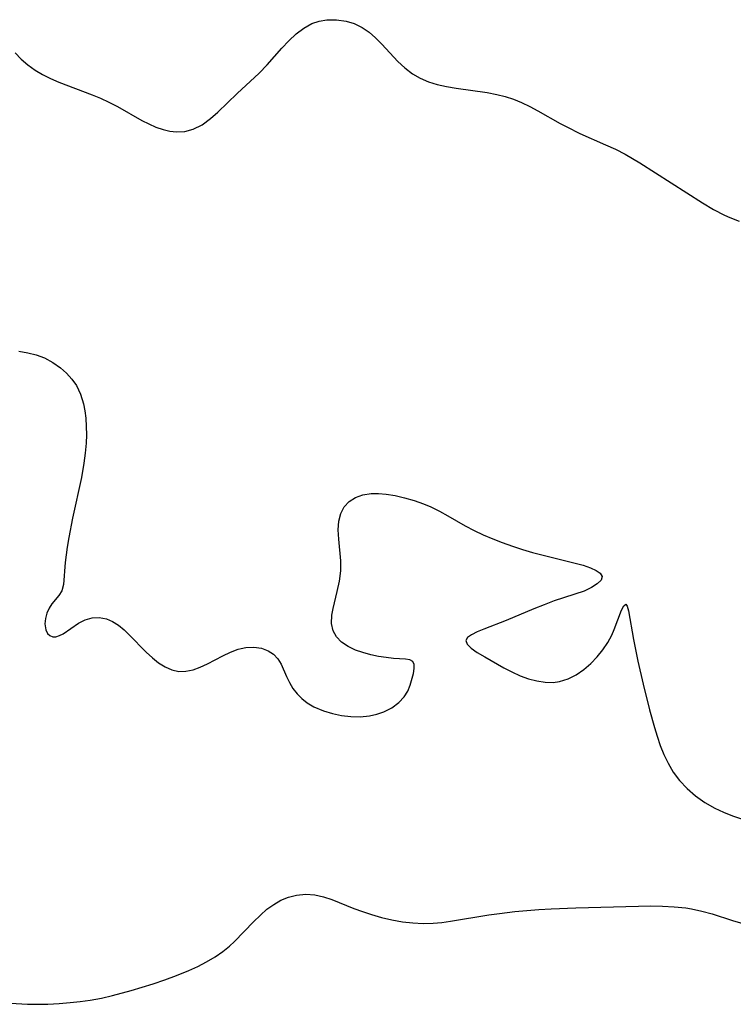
# Model space of a CAD drawing. Header units: metres. Extents: x 1073367 to 1082519, y 1569854 to 1574957.
# Tile 722 of 1056: x 1081954 to 1082065, y 1570037 to 1570189. Entities that reach past the tile are written whole.
import ezdxf

# ---------------------------------------------------------------- set-up
doc = ezdxf.new("R2010")
doc.units = ezdxf.units.M
doc.layers.add('CGG_CurvaNivelLidar_v1', color=253, linetype='Continuous', lineweight=30)

msp = doc.modelspace()

# ---------------------------------------------------------------- linework, layer by layer
at = {"layer": 'CGG_CurvaNivelLidar_v1'}
for p, q in [((1081998.1917, 1570188.0448, 80), (1081999.4444, 1570188.7439, 80)), ((1081999.4444, 1570188.7439, 80), (1082000.5846, 1570189.1283, 80)), ((1082000.5846, 1570189.1283, 80), (1082001.7703, 1570189.328, 80)), ((1082001.7703, 1570189.328, 80), (1082003.2693, 1570189.3478, 80)), ((1082003.2693, 1570189.3478, 80), (1082004.7619, 1570189.1307, 80)), ((1082004.7619, 1570189.1307, 80), (1082006.0374, 1570188.7427, 80)), ((1082006.0374, 1570188.7427, 80), (1082007.2457, 1570188.1601, 80)), ((1081995.876, 1570186.0668, 80), (1081997.0093, 1570187.1311, 80)), ((1081997.0093, 1570187.1311, 80), (1081998.1917, 1570188.0448, 80)), ((1082007.2457, 1570188.1601, 80), (1082008.3249, 1570187.4107, 80)), ((1082008.3249, 1570187.4107, 80), (1082009.3387, 1570186.5193, 80)), ((1081994.7868, 1570184.9184, 80), (1081995.876, 1570186.0668, 80)), ((1082009.3387, 1570186.5193, 80), (1082010.3116, 1570185.5357, 80)), ((1082010.3116, 1570185.5357, 80), (1082012.7928, 1570182.8834, 80)), ((1081953.3929, 1570184.2272, 80), (1081954.3365, 1570183.2464, 80)), ((1081992.5121, 1570182.3468, 80), (1081994.7868, 1570184.9184, 80)), ((1081954.3365, 1570183.2464, 80), (1081955.3807, 1570182.3489, 80)), ((1081955.3807, 1570182.3489, 80), (1081956.5126, 1570181.5357, 80)), ((1081991.2674, 1570181.0244, 80), (1081992.5121, 1570182.3468, 80)), ((1082012.7928, 1570182.8834, 80), (1082013.8924, 1570181.852, 80)), ((1081956.5126, 1570181.5357, 80), (1081957.6693, 1570180.8383, 80)), ((1081957.6693, 1570180.8383, 80), (1081958.8845, 1570180.216, 80)), ((1081987.8404, 1570177.8727, 80), (1081991.2674, 1570181.0244, 80)), ((1082013.8924, 1570181.852, 80), (1082015.079, 1570180.9453, 80)), ((1082015.079, 1570180.9453, 80), (1082016.2749, 1570180.2597, 80)), ((1081958.8845, 1570180.216, 80), (1081960.188, 1570179.6439, 80)), ((1081960.188, 1570179.6439, 80), (1081965.3447, 1570177.7045, 80)), ((1082016.2749, 1570180.2597, 80), (1082017.5558, 1570179.7112, 80)), ((1082017.5558, 1570179.7112, 80), (1082018.903, 1570179.2848, 80)), ((1082018.903, 1570179.2848, 80), (1082020.3542, 1570178.9551, 80)), ((1081965.3447, 1570177.7045, 80), (1081966.6657, 1570177.1497, 80)), ((1081984.8324, 1570175.0017, 80), (1081987.8404, 1570177.8727, 80)), ((1082020.3542, 1570178.9551, 80), (1082021.8438, 1570178.7059, 80)), ((1082021.8438, 1570178.7059, 80), (1082026.6452, 1570178.0461, 80)), ((1082026.6452, 1570178.0461, 80), (1082028.1606, 1570177.7497, 80)), ((1082028.1606, 1570177.7497, 80), (1082029.4611, 1570177.4099, 80)), ((1081966.6657, 1570177.1497, 80), (1081967.9622, 1570176.5475, 80)), ((1081967.9622, 1570176.5475, 80), (1081969.2899, 1570175.8614, 80)), ((1082029.4611, 1570177.4099, 80), (1082030.7389, 1570176.9911, 80)), ((1082030.7389, 1570176.9911, 80), (1082031.9889, 1570176.4942, 80)), ((1082031.9889, 1570176.4942, 80), (1082033.2734, 1570175.8892, 80)), ((1081969.2899, 1570175.8614, 80), (1081973.0553, 1570173.7223, 80)), ((1081983.724, 1570174.0239, 80), (1081984.8324, 1570175.0017, 80)), ((1082033.2734, 1570175.8892, 80), (1082034.5314, 1570175.2225, 80)), ((1082034.5314, 1570175.2225, 80), (1082037.9599, 1570173.2561, 80)), ((1081973.0553, 1570173.7223, 80), (1081974.1565, 1570173.1644, 80)), ((1081974.1565, 1570173.1644, 80), (1081975.2616, 1570172.6834, 80)), ((1081981.0188, 1570172.3332, 80), (1081982.406, 1570173.0486, 80)), ((1081982.406, 1570173.0486, 80), (1081983.724, 1570174.0239, 80)), ((1082037.9599, 1570173.2561, 80), (1082039.0064, 1570172.6925, 80)), ((1081975.2616, 1570172.6834, 80), (1081976.367, 1570172.2989, 80)), ((1081976.367, 1570172.2989, 80), (1081977.4113, 1570172.0453, 80)), ((1081977.4113, 1570172.0453, 80), (1081978.4484, 1570171.9243, 80)), ((1081978.4484, 1570171.9243, 80), (1081979.7575, 1570171.9974, 80)), ((1081979.7575, 1570171.9974, 80), (1081981.0188, 1570172.3332, 80)), ((1082039.0064, 1570172.6925, 80), (1082041.0384, 1570171.7086, 80)), ((1082041.0384, 1570171.7086, 80), (1082045.0182, 1570169.9429, 80)), ((1082045.0182, 1570169.9429, 80), (1082046.5438, 1570169.2329, 80)), ((1082046.5438, 1570169.2329, 80), (1082048.0437, 1570168.4678, 80)), ((1082048.0437, 1570168.4678, 80), (1082049.2046, 1570167.8103, 80)), ((1082049.2046, 1570167.8103, 80), (1082050.3488, 1570167.1161, 80)), ((1082050.3488, 1570167.1161, 80), (1082060.0792, 1570160.8975, 80)), ((1082060.0792, 1570160.8975, 80), (1082061.758, 1570159.9096, 80)), ((1082061.758, 1570159.9096, 80), (1082063.4782, 1570159.0164, 80)), ((1082063.4782, 1570159.0164, 80), (1082064.3055, 1570158.6408, 80)), ((1082064.3055, 1570158.6408, 80), (1082065.7299, 1570158.0576, 80)), ((1081953.9567, 1570137.8769, 79.5), (1081955.3541, 1570137.6478, 79.5)), ((1081955.3541, 1570137.6478, 79.5), (1081956.6921, 1570137.3138, 79.5)), ((1081956.6921, 1570137.3138, 79.5), (1081957.952, 1570136.8465, 79.5)), ((1081957.952, 1570136.8465, 79.5), (1081959.2463, 1570136.1439, 79.5)), ((1081959.2463, 1570136.1439, 79.5), (1081960.4338, 1570135.2888, 79.5)), ((1081960.4338, 1570135.2888, 79.5), (1081961.3622, 1570134.4733, 79.5)), ((1081961.3622, 1570134.4733, 79.5), (1081962.1966, 1570133.5743, 79.5)), ((1081962.1966, 1570133.5743, 79.5), (1081962.9066, 1570132.5797, 79.5)), ((1081962.9066, 1570132.5797, 79.5), (1081963.5702, 1570131.2238, 79.5)), ((1081963.5702, 1570131.2238, 79.5), (1081964.0238, 1570129.7416, 79.5)), ((1081964.0238, 1570129.7416, 79.5), (1081964.2311, 1570128.6303, 79.5)), ((1081964.2311, 1570128.6303, 79.5), (1081964.3637, 1570127.4811, 79.5)), ((1081964.3637, 1570127.4811, 79.5), (1081964.4422, 1570126.2202, 79.5)), ((1081964.4422, 1570126.2202, 79.5), (1081964.4599, 1570124.9334, 79.5)), ((1081964.4599, 1570124.9334, 79.5), (1081964.4153, 1570123.6283, 79.5)), ((1081964.4153, 1570123.6283, 79.5), (1081964.2829, 1570122.0818, 79.5)), ((1081964.2829, 1570122.0818, 79.5), (1081964.0788, 1570120.5261, 79.5)), ((1081964.0788, 1570120.5261, 79.5), (1081963.6869, 1570118.2655, 79.5)), ((1081963.6869, 1570118.2655, 79.5), (1081962.2952, 1570111.955, 79.5)), ((1082005.2443, 1570114.5517, 79.5), (1082006.2117, 1570115.1907, 79.5)), ((1082006.2117, 1570115.1907, 79.5), (1082007.3715, 1570115.6165, 79.5)), ((1082007.3715, 1570115.6165, 79.5), (1082008.6599, 1570115.8159, 79.5)), ((1082008.6599, 1570115.8159, 79.5), (1082009.7904, 1570115.8196, 79.5)), ((1082009.7904, 1570115.8196, 79.5), (1082010.9692, 1570115.7088, 79.5)), ((1082010.9692, 1570115.7088, 79.5), (1082012.3897, 1570115.4727, 79.5)), ((1082012.3897, 1570115.4727, 79.5), (1082013.8425, 1570115.1377, 79.5)), ((1082013.8425, 1570115.1377, 79.5), (1082015.3091, 1570114.7099, 79.5)), ((1082003.9257, 1570112.7283, 79.5), (1082004.4705, 1570113.7213, 79.5)), ((1082004.4705, 1570113.7213, 79.5), (1082005.2443, 1570114.5517, 79.5)), ((1082015.3091, 1570114.7099, 79.5), (1082016.7728, 1570114.1892, 79.5)), ((1082016.7728, 1570114.1892, 79.5), (1082017.894, 1570113.7196, 79.5)), ((1082017.894, 1570113.7196, 79.5), (1082019.2289, 1570113.0738, 79.5)), ((1081962.2952, 1570111.955, 79.5), (1081961.7158, 1570108.9624, 79.5)), ((1082003.6205, 1570111.4978, 79.5), (1082003.9257, 1570112.7283, 79.5)), ((1082019.2289, 1570113.0738, 79.5), (1082020.5714, 1570112.3444, 79.5)), ((1082020.5714, 1570112.3444, 79.5), (1082023.2503, 1570110.8136, 79.5)), ((1082003.5452, 1570110.1505, 79.5), (1082003.6205, 1570111.4978, 79.5)), ((1082023.2503, 1570110.8136, 79.5), (1082024.6184, 1570110.0789, 79.5)), ((1081961.7158, 1570108.9624, 79.5), (1081961.469, 1570107.4597, 79.5)), ((1082003.6198, 1570108.7288, 79.5), (1082003.5452, 1570110.1505, 79.5)), ((1082003.9413, 1570105.3403, 79.5), (1082003.6198, 1570108.7288, 79.5)), ((1082024.6184, 1570110.0789, 79.5), (1082026.0481, 1570109.3907, 79.5)), ((1082026.0481, 1570109.3907, 79.5), (1082027.5112, 1570108.7613, 79.5)), ((1082027.5112, 1570108.7613, 79.5), (1082028.9993, 1570108.1841, 79.5)), ((1081961.469, 1570107.4597, 79.5), (1081961.1619, 1570105.1127, 79.5)), ((1082028.9993, 1570108.1841, 79.5), (1082030.565, 1570107.6339, 79.5)), ((1082030.565, 1570107.6339, 79.5), (1082032.14, 1570107.131, 79.5)), ((1082032.14, 1570107.131, 79.5), (1082033.7072, 1570106.6741, 79.5)), ((1082033.7072, 1570106.6741, 79.5), (1082036.7869, 1570105.8654, 79.5)), ((1082036.7869, 1570105.8654, 79.5), (1082040.286, 1570105.0179, 79.5)), ((1081961.1619, 1570105.1127, 79.5), (1081960.8836, 1570101.6788, 79.5)), ((1082003.9428, 1570103.7862, 79.5), (1082003.9413, 1570105.3403, 79.5)), ((1082040.286, 1570105.0179, 79.5), (1082041.5558, 1570104.6659, 79.5)), ((1082041.5558, 1570104.6659, 79.5), (1082042.6698, 1570104.2867, 79.5)), ((1082042.6698, 1570104.2867, 79.5), (1082043.5761, 1570103.8772, 79.5)), ((1082003.7339, 1570102.1787, 79.5), (1082003.9428, 1570103.7862, 79.5)), ((1082043.5761, 1570103.8772, 79.5), (1082044.2094, 1570103.433, 79.5)), ((1082044.2094, 1570103.433, 79.5), (1082044.488, 1570102.9479, 79.5)), ((1082044.488, 1570102.9479, 79.5), (1082044.3178, 1570102.3749, 79.5)), ((1081960.8836, 1570101.6788, 79.5), (1081960.6379, 1570100.699, 79.5)), ((1082003.381, 1570100.5999, 79.5), (1082003.7339, 1570102.1787, 79.5)), ((1082042.8324, 1570101.2007, 79.5), (1082041.6861, 1570100.67, 79.5)), ((1082043.7341, 1570101.7808, 79.5), (1082042.8324, 1570101.2007, 79.5)), ((1082044.3178, 1570102.3749, 79.5), (1082043.7341, 1570101.7808, 79.5)), ((1081960.2039, 1570099.9775, 79.5), (1081959.0875, 1570098.6843, 79.5)), ((1081960.6379, 1570100.699, 79.5), (1081960.2039, 1570099.9775, 79.5)), ((1082002.7359, 1570097.9716, 79.5), (1082003.381, 1570100.5999, 79.5)), ((1082041.6861, 1570100.67, 79.5), (1082037.0463, 1570099.1245, 79.5)), ((1081959.0875, 1570098.6843, 79.5), (1081958.6704, 1570097.9898, 79.5)), ((1082035.482, 1570098.5381, 79.5), (1082033.9028, 1570097.9073, 79.5)), ((1082037.0463, 1570099.1245, 79.5), (1082035.482, 1570098.5381, 79.5)), ((1082047.4831, 1570097.7045, 79.5), (1082047.8383, 1570098.3921, 79.5)), ((1082047.8383, 1570098.3921, 79.5), (1082048.1428, 1570098.6281, 79.5)), ((1082048.1428, 1570098.6281, 79.5), (1082048.3827, 1570098.324, 79.5)), ((1082048.3827, 1570098.324, 79.5), (1082048.5893, 1570097.5835, 79.5)), ((1081958.3422, 1570097.2075, 79.5), (1081958.1228, 1570096.3867, 79.5)), ((1081958.6704, 1570097.9898, 79.5), (1081958.3422, 1570097.2075, 79.5)), ((1081964.273, 1570096.196, 79.5), (1081965.3423, 1570096.4945, 79.5)), ((1081965.3423, 1570096.4945, 79.5), (1081966.4604, 1570096.5575, 79.5)), ((1081966.4604, 1570096.5575, 79.5), (1081967.5777, 1570096.3537, 79.5)), ((1082002.497, 1570095.6463, 79.5), (1082002.5558, 1570096.9218, 79.5)), ((1082002.5558, 1570096.9218, 79.5), (1082002.7359, 1570097.9716, 79.5)), ((1082033.9028, 1570097.9073, 79.5), (1082029.6223, 1570096.116, 79.5)), ((1082046.3456, 1570094.686, 79.5), (1082047.4831, 1570097.7045, 79.5)), ((1082048.5893, 1570097.5835, 79.5), (1082049.3392, 1570093.1646, 79.5)), ((1081958.1228, 1570096.3867, 79.5), (1081958.0378, 1570095.5767, 79.5)), ((1081958.0378, 1570095.5767, 79.5), (1081958.1631, 1570094.6525, 79.5)), ((1081960.8535, 1570094.0435, 79.5), (1081963.2577, 1570095.6775, 79.5)), ((1081963.2577, 1570095.6775, 79.5), (1081964.273, 1570096.196, 79.5)), ((1081967.5777, 1570096.3537, 79.5), (1081968.5131, 1570095.9436, 79.5)), ((1081968.5131, 1570095.9436, 79.5), (1081969.4205, 1570095.3543, 79.5)), ((1081969.4205, 1570095.3543, 79.5), (1081970.3083, 1570094.6327, 79.5)), ((1082002.7282, 1570094.4874, 79.5), (1082002.497, 1570095.6463, 79.5)), ((1082029.6223, 1570096.116, 79.5), (1082026.138, 1570094.7579, 79.5)), ((1081958.1631, 1570094.6525, 79.5), (1081958.4368, 1570094.0964, 79.5)), ((1081958.4368, 1570094.0964, 79.5), (1081958.7899, 1570093.7479, 79.5)), ((1081958.7899, 1570093.7479, 79.5), (1081959.2332, 1570093.5682, 79.5)), ((1081959.2332, 1570093.5682, 79.5), (1081959.7369, 1570093.5812, 79.5)), ((1081959.7369, 1570093.5812, 79.5), (1081960.2921, 1570093.7561, 79.5)), ((1081960.2921, 1570093.7561, 79.5), (1081960.8535, 1570094.0435, 79.5)), ((1081970.3083, 1570094.6327, 79.5), (1081971.1096, 1570093.8913, 79.5)), ((1081971.1096, 1570093.8913, 79.5), (1081973.7498, 1570091.2025, 79.5)), ((1082003.2626, 1570093.5583, 79.5), (1082002.7282, 1570094.4874, 79.5)), ((1082004.0609, 1570092.7515, 79.5), (1082003.2626, 1570093.5583, 79.5)), ((1082024.2098, 1570093.8764, 79.5), (1082023.6072, 1570093.4324, 79.5)), ((1082025.0754, 1570094.3139, 79.5), (1082024.2098, 1570093.8764, 79.5)), ((1082026.138, 1570094.7579, 79.5), (1082025.0754, 1570094.3139, 79.5)), ((1082045.3662, 1570092.6976, 79.5), (1082045.9869, 1570093.8438, 79.5)), ((1082045.9869, 1570093.8438, 79.5), (1082046.3456, 1570094.686, 79.5)), ((1081988.4532, 1570091.7584, 79.5), (1081989.2092, 1570091.9119, 79.5)), ((1081989.2092, 1570091.9119, 79.5), (1081990.4433, 1570091.9747, 79.5)), ((1081990.4433, 1570091.9747, 79.5), (1081991.6163, 1570091.8053, 79.5)), ((1082005.0595, 1570092.0667, 79.5), (1082004.0609, 1570092.7515, 79.5)), ((1082006.2058, 1570091.5104, 79.5), (1082005.0595, 1570092.0667, 79.5)), ((1082023.6072, 1570093.4324, 79.5), (1082023.3481, 1570092.9688, 79.5)), ((1082023.3481, 1570092.9688, 79.5), (1082023.5455, 1570092.4009, 79.5)), ((1082023.5455, 1570092.4009, 79.5), (1082024.1733, 1570091.7911, 79.5)), ((1082044.6025, 1570091.5652, 79.5), (1082045.3662, 1570092.6976, 79.5)), ((1082049.3392, 1570093.1646, 79.5), (1082050.0251, 1570089.7803, 79.5)), ((1081973.7498, 1570091.2025, 79.5), (1081974.7009, 1570090.3149, 79.5)), ((1081983.2731, 1570089.3706, 79.5), (1081985.653, 1570090.6062, 79.5)), ((1081985.653, 1570090.6062, 79.5), (1081986.8426, 1570091.1802, 79.5)), ((1081986.8426, 1570091.1802, 79.5), (1081988.0368, 1570091.6387, 79.5)), ((1081988.0368, 1570091.6387, 79.5), (1081988.4532, 1570091.7584, 79.5)), ((1081991.6163, 1570091.8053, 79.5), (1081992.6817, 1570091.4055, 79.5)), ((1081992.6817, 1570091.4055, 79.5), (1081993.5013, 1570090.8546, 79.5)), ((1081993.5013, 1570090.8546, 79.5), (1081994.1725, 1570090.1438, 79.5)), ((1082007.3774, 1570091.1071, 79.5), (1082006.2058, 1570091.5104, 79.5)), ((1082008.5958, 1570090.7893, 79.5), (1082007.3774, 1570091.1071, 79.5)), ((1082009.8052, 1570090.5307, 79.5), (1082008.5958, 1570090.7893, 79.5)), ((1082010.9837, 1570090.3303, 79.5), (1082009.8052, 1570090.5307, 79.5)), ((1082024.1733, 1570091.7911, 79.5), (1082025.1122, 1570091.1397, 79.5)), ((1082025.1122, 1570091.1397, 79.5), (1082026.2665, 1570090.4451, 79.5)), ((1082026.2665, 1570090.4451, 79.5), (1082029.2288, 1570088.7646, 79.5)), ((1082042.7387, 1570089.4461, 79.5), (1082043.7206, 1570090.4722, 79.5)), ((1082043.7206, 1570090.4722, 79.5), (1082044.6025, 1570091.5652, 79.5)), ((1081974.7009, 1570090.3149, 79.5), (1081975.6722, 1570089.5419, 79.5)), ((1081975.6722, 1570089.5419, 79.5), (1081976.679, 1570088.904, 79.5)), ((1081976.679, 1570088.904, 79.5), (1081977.7174, 1570088.4413, 79.5)), ((1081981.0084, 1570088.4587, 79.5), (1081982.1398, 1570088.8584, 79.5)), ((1081982.1398, 1570088.8584, 79.5), (1081983.2731, 1570089.3706, 79.5)), ((1081994.1725, 1570090.1438, 79.5), (1081994.687, 1570089.3033, 79.5)), ((1081994.687, 1570089.3033, 79.5), (1081995.5371, 1570087.3802, 79.5)), ((1082012.0943, 1570090.2012, 79.5), (1082010.9837, 1570090.3303, 79.5)), ((1082013.9594, 1570090.0967, 79.5), (1082012.0943, 1570090.2012, 79.5)), ((1082014.6476, 1570089.9844, 79.5), (1082013.9594, 1570090.0967, 79.5)), ((1082015.1145, 1570089.7283, 79.5), (1082014.6476, 1570089.9844, 79.5)), ((1082015.3272, 1570089.2674, 79.5), (1082015.1145, 1570089.7283, 79.5)), ((1082015.3345, 1570088.6294, 79.5), (1082015.3272, 1570089.2674, 79.5)), ((1082041.6344, 1570088.4884, 79.5), (1082042.7387, 1570089.4461, 79.5)), ((1082050.0251, 1570089.7803, 79.5), (1082050.8486, 1570086.1908, 79.5)), ((1081977.7174, 1570088.4413, 79.5), (1081978.7852, 1570088.2016, 79.5)), ((1081978.7852, 1570088.2016, 79.5), (1081979.8872, 1570088.221, 79.5)), ((1081979.8872, 1570088.221, 79.5), (1081981.0084, 1570088.4587, 79.5)), ((1081995.5371, 1570087.3802, 79.5), (1081995.9849, 1570086.4579, 79.5)), ((1082014.697, 1570086.0766, 79.5), (1082015.1993, 1570087.8591, 79.5)), ((1082015.1993, 1570087.8591, 79.5), (1082015.3345, 1570088.6294, 79.5)), ((1082029.2288, 1570088.7646, 79.5), (1082030.4779, 1570088.104, 79.5)), ((1082030.4779, 1570088.104, 79.5), (1082031.7687, 1570087.5114, 79.5)), ((1082031.7687, 1570087.5114, 79.5), (1082033.0413, 1570087.0512, 79.5)), ((1082039.2008, 1570087.0286, 79.5), (1082040.4518, 1570087.6686, 79.5)), ((1082040.4518, 1570087.6686, 79.5), (1082041.6344, 1570088.4884, 79.5)), ((1081995.9849, 1570086.4579, 79.5), (1081996.5207, 1570085.5529, 79.5)), ((1082014.3232, 1570085.1478, 79.5), (1082014.697, 1570086.0766, 79.5)), ((1082033.0413, 1570087.0512, 79.5), (1082034.3347, 1570086.7148, 79.5)), ((1082034.3347, 1570086.7148, 79.5), (1082035.6292, 1570086.5214, 79.5)), ((1082035.6292, 1570086.5214, 79.5), (1082036.9054, 1570086.4971, 79.5)), ((1082036.9054, 1570086.4971, 79.5), (1082037.8871, 1570086.6206, 79.5)), ((1082037.8871, 1570086.6206, 79.5), (1082039.2008, 1570087.0286, 79.5)), ((1082050.8486, 1570086.1908, 79.5), (1082051.8317, 1570082.2459, 79.5)), ((1081996.5207, 1570085.5529, 79.5), (1081997.1683, 1570084.7003, 79.5)), ((1081997.1683, 1570084.7003, 79.5), (1081997.898, 1570083.9727, 79.5)), ((1082013.7938, 1570084.2574, 79.5), (1082014.3232, 1570085.1478, 79.5)), ((1081997.898, 1570083.9727, 79.5), (1081998.7326, 1570083.3274, 79.5)), ((1081998.7326, 1570083.3274, 79.5), (1081999.7539, 1570082.7187, 79.5)), ((1082011.8623, 1570082.5575, 79.5), (1082012.942, 1570083.3424, 79.5)), ((1082012.942, 1570083.3424, 79.5), (1082013.7938, 1570084.2574, 79.5)), ((1081999.7539, 1570082.7187, 79.5), (1082001.2636, 1570082.0689, 79.5)), ((1082001.2636, 1570082.0689, 79.5), (1082002.6348, 1570081.6447, 79.5)), ((1082002.6348, 1570081.6447, 79.5), (1082004.0549, 1570081.3403, 79.5)), ((1082004.0549, 1570081.3403, 79.5), (1082005.4993, 1570081.1716, 79.5)), ((1082006.95, 1570081.1577, 79.5), (1082008.3712, 1570081.3051, 79.5)), ((1082008.3712, 1570081.3051, 79.5), (1082009.5196, 1570081.558, 79.5)), ((1082009.5196, 1570081.558, 79.5), (1082010.6048, 1570081.9268, 79.5)), ((1082010.6048, 1570081.9268, 79.5), (1082011.8623, 1570082.5575, 79.5)), ((1082051.8317, 1570082.2459, 79.5), (1082052.5966, 1570079.4866, 79.5)), ((1082005.4993, 1570081.1716, 79.5), (1082006.95, 1570081.1577, 79.5)), ((1082052.5966, 1570079.4866, 79.5), (1082053.02, 1570078.1286, 79.5)), ((1082053.02, 1570078.1286, 79.5), (1082053.5197, 1570076.6884, 79.5)), ((1082053.5197, 1570076.6884, 79.5), (1082054.0785, 1570075.2912, 79.5)), ((1082054.0785, 1570075.2912, 79.5), (1082054.7175, 1570073.9519, 79.5)), ((1082054.7175, 1570073.9519, 79.5), (1082055.5344, 1570072.5668, 79.5)), ((1082055.5344, 1570072.5668, 79.5), (1082056.4745, 1570071.2851, 79.5)), ((1082056.4745, 1570071.2851, 79.5), (1082057.6618, 1570069.9984, 79.5)), ((1082057.6618, 1570069.9984, 79.5), (1082058.9796, 1570068.8643, 79.5)), ((1082058.9796, 1570068.8643, 79.5), (1082060.4452, 1570067.8614, 79.5)), ((1082060.4452, 1570067.8614, 79.5), (1082061.9853, 1570066.9905, 79.5)), ((1082061.9853, 1570066.9905, 79.5), (1082063.343, 1570066.329, 79.5)), ((1082063.343, 1570066.329, 79.5), (1082064.7209, 1570065.7657, 79.5)), ((1082064.7209, 1570065.7657, 79.5), (1082066.1154, 1570065.3307, 79.5)), ((1081993.5236, 1570052.038, 79), (1081994.6488, 1570052.6763, 79)), ((1081994.6488, 1570052.6763, 79), (1081995.8311, 1570053.1576, 79)), ((1081995.8311, 1570053.1576, 79), (1081997.0563, 1570053.4725, 79)), ((1081997.0563, 1570053.4725, 79), (1081998.5001, 1570053.6094, 79)), ((1081998.5001, 1570053.6094, 79), (1081999.9325, 1570053.4994, 79)), ((1081999.9325, 1570053.4994, 79), (1082001.251, 1570053.212, 79)), ((1082001.251, 1570053.212, 79), (1082002.5676, 1570052.789, 79)), ((1082002.5676, 1570052.789, 79), (1082005.9597, 1570051.413, 79)), ((1081991.4865, 1570050.3847, 79), (1081992.4808, 1570051.2658, 79)), ((1081992.4808, 1570051.2658, 79), (1081993.5236, 1570052.038, 79)), ((1082005.9597, 1570051.413, 79), (1082007.3109, 1570050.9048, 79)), ((1082007.3109, 1570050.9048, 79), (1082008.6954, 1570050.4443, 79)), ((1082028.5701, 1570050.6367, 79), (1082030.9413, 1570050.9058, 79)), ((1082030.9413, 1570050.9058, 79), (1082034.6918, 1570051.2219, 79)), ((1082034.6918, 1570051.2219, 79), (1082036.5752, 1570051.3348, 79)), ((1082036.5752, 1570051.3348, 79), (1082040.4334, 1570051.4894, 79)), ((1082040.4334, 1570051.4894, 79), (1082050.145, 1570051.7571, 79)), ((1082050.145, 1570051.7571, 79), (1082051.994, 1570051.7871, 79)), ((1082051.994, 1570051.7871, 79), (1082053.8336, 1570051.7665, 79)), ((1082053.8336, 1570051.7665, 79), (1082055.6595, 1570051.6734, 79)), ((1082055.6595, 1570051.6734, 79), (1082057.4665, 1570051.4806, 79)), ((1082057.4665, 1570051.4806, 79), (1082058.3468, 1570051.339, 79)), ((1082058.3468, 1570051.339, 79), (1082059.9473, 1570050.9873, 79)), ((1082059.9473, 1570050.9873, 79), (1082061.5384, 1570050.5437, 79)), ((1081987.4629, 1570046.2785, 79), (1081990.3986, 1570049.3063, 79)), ((1081990.3986, 1570049.3063, 79), (1081991.4865, 1570050.3847, 79)), ((1082008.6954, 1570050.4443, 79), (1082010.2629, 1570049.9974, 79)), ((1082010.2629, 1570049.9974, 79), (1082011.8549, 1570049.6251, 79)), ((1082011.8549, 1570049.6251, 79), (1082013.504, 1570049.3315, 79)), ((1082013.504, 1570049.3315, 79), (1082015.0975, 1570049.1456, 79)), ((1082015.0975, 1570049.1456, 79), (1082016.6955, 1570049.0625, 79)), ((1082018.2918, 1570049.0953, 79), (1082019.6293, 1570049.2183, 79)), ((1082019.6293, 1570049.2183, 79), (1082020.9665, 1570049.4042, 79)), ((1082020.9665, 1570049.4042, 79), (1082026.8993, 1570050.3916, 79)), ((1082026.8993, 1570050.3916, 79), (1082028.5701, 1570050.6367, 79)), ((1082061.5384, 1570050.5437, 79), (1082064.7055, 1570049.5479, 79)), ((1082064.7055, 1570049.5479, 79), (1082067.4209, 1570048.7672, 79)), ((1082016.6955, 1570049.0625, 79), (1082018.2918, 1570049.0953, 79)), ((1081986.6612, 1570045.5427, 79), (1081987.4629, 1570046.2785, 79)), ((1081984.4199, 1570043.8808, 79), (1081985.6574, 1570044.7312, 79)), ((1081985.6574, 1570044.7312, 79), (1081986.6612, 1570045.5427, 79)), ((1081981.7532, 1570042.4121, 79), (1081983.1138, 1570043.1126, 79)), ((1081983.1138, 1570043.1126, 79), (1081984.4199, 1570043.8808, 79)), ((1081978.4502, 1570040.991, 79), (1081980.3492, 1570041.7683, 79)), ((1081980.3492, 1570041.7683, 79), (1081981.7532, 1570042.4121, 79)), ((1081974.8013, 1570039.6872, 79), (1081976.6389, 1570040.3181, 79)), ((1081976.6389, 1570040.3181, 79), (1081978.4502, 1570040.991, 79)), ((1081968.4944, 1570037.8752, 79), (1081971.4216, 1570038.6443, 79)), ((1081971.4216, 1570038.6443, 79), (1081974.8013, 1570039.6872, 79)), ((1081961.9255, 1570036.7909, 79), (1081963.4954, 1570036.9663, 79)), ((1081963.4954, 1570036.9663, 79), (1081965.0604, 1570037.1884, 79)), ((1081965.0604, 1570037.1884, 79), (1081966.7825, 1570037.5002, 79)), ((1081966.7825, 1570037.5002, 79), (1081968.4944, 1570037.8752, 79)), ((1081952.7038, 1570036.6805, 79), (1081955.3463, 1570036.5441, 79)), ((1081955.3463, 1570036.5441, 79), (1081956.9222, 1570036.5234, 79)), ((1081956.9222, 1570036.5234, 79), (1081958.5003, 1570036.551, 79)), ((1081958.5003, 1570036.551, 79), (1081960.2134, 1570036.6437, 79)), ((1081960.2134, 1570036.6437, 79), (1081961.9255, 1570036.7909, 79))]:
    msp.add_line(p, q, dxfattribs=at)

doc.saveas('drawing.dxf')
